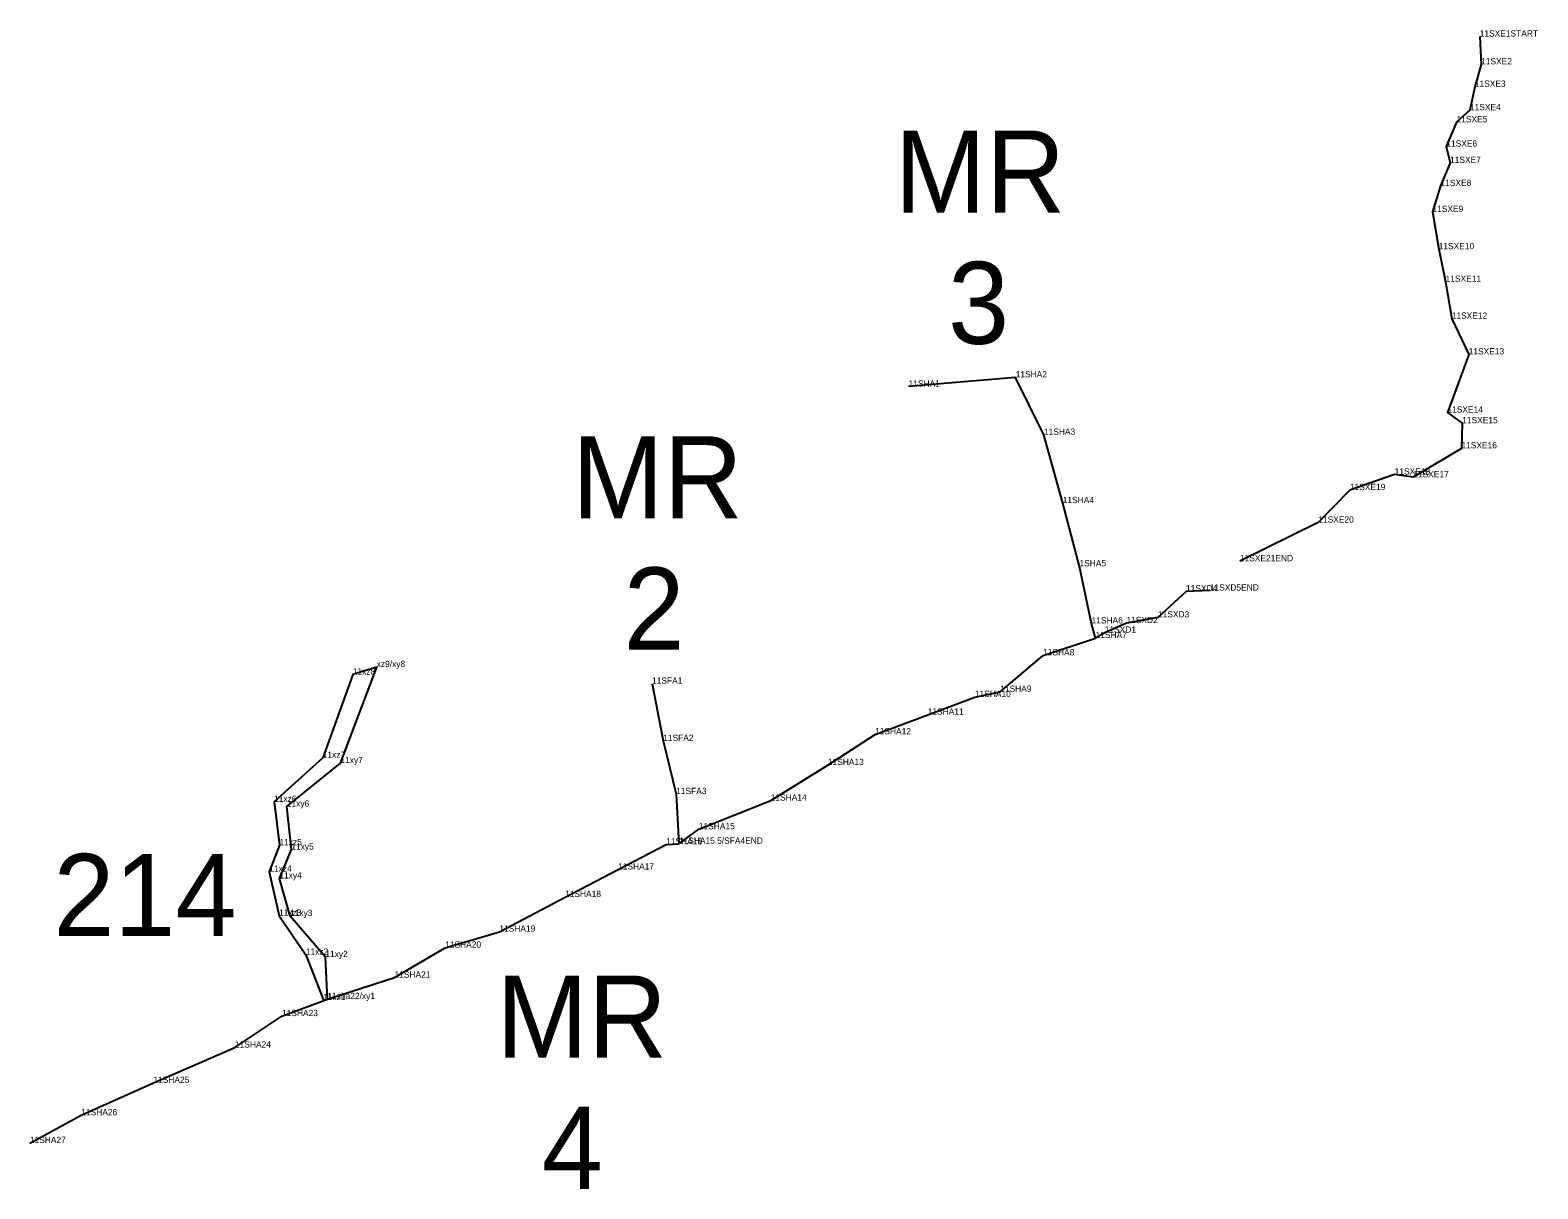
# Model space of a CAD drawing. Extents: x 2072529 to 2268812, y 436423 to 470008.
# Drawn here: x 2233068 to 2234269, y 447952 to 448875 of the extents above; entities that cross this region are included whole.
import ezdxf

# ---------------------------------------------------------------- set-up
doc = ezdxf.new("R2010")
doc.units = 0
for name, color, linetype in [('Old_Level_10', 7, 'Continuous'), ('Old_Level_20', 7, 'Continuous'), ('Old_Level_52', 7, 'Continuous'), ('Old_Level_60', 7, 'Continuous'), ('Old_Level_62', 7, 'Continuous')]:
    doc.layers.add(name, color=color, linetype=linetype)

msp = doc.modelspace()

# ---------------------------------------------------------------- linework, layer by layer
at = {"layer": 'Old_Level_10'}
for points in [[(2234222.888, 448870.049), (2234224.021, 448847.872), (2234219.002, 448830.007), (2234215.083, 448811.376), (2234204.458, 448801.744), (2234196.292, 448782.379), (2234199.252, 448769.422), (2234191.671, 448751.023), (2234185.239, 448730.342), (2234190.221, 448700.666), (2234195.74, 448674.69), (2234200.6, 448645.269), (2234214.103, 448616.857), (2234197.206, 448570.538), (2234208.94, 448562.031), (2234208.348, 448542.063), (2234169.96, 448518.985), (2234155.145, 448521.213), (2234119.473, 448508.803), (2234094.329, 448482.929), (2234031.861, 448452.164)], [(2233068.133, 447988.752), (2233109.111, 448010.902), (2233166.553, 448036.725), (2233231.516, 448064.865), (2233268.961, 448089.875), (2233305.118, 448103.429), (2233358.583, 448120.543), (2233398.911, 448144.353), (2233442.104, 448157.121), (2233494.42, 448184.717), (2233536.656, 448206.641), (2233574.903, 448226.607), (2233585.063, 448227.162), (2233600.965, 448238.644), (2233658.227, 448261.532), (2233703.714, 448289.81), (2233741.317, 448314.264), (2233783.253, 448329.916), (2233820.806, 448344.025), (2233840.978, 448348.162), (2233875.153, 448377.172), (2233916.942, 448390.943), (2233913.734, 448402.6), (2233904.15, 448448.084), (2233890.761, 448498.43), (2233875.81, 448552.858), (2233853.293, 448598.571), (2233767.993, 448591.237)], [(2234007.945, 448428.783), (2233988.97, 448428.152), (2233966.621, 448407.403), (2233941.5, 448402.864), (2233924.236, 448395.263), (2233916.942, 448390.943)], [(2233563.686, 448354.61), (2233572.552, 448309.074), (2233582.911, 448266.702), (2233585.063, 448227.162)]]:
    msp.add_lwpolyline(points, dxfattribs=at)
at = {"layer": 'Old_Level_20'}
for p, q in [((2234222.888, 448870.049), (2234222.888, 448870.049)), ((2234224.021, 448847.872), (2234224.021, 448847.872)), ((2234219.002, 448830.007), (2234219.002, 448830.007)), ((2234215.083, 448811.376), (2234215.083, 448811.376)), ((2234204.458, 448801.744), (2234204.458, 448801.744)), ((2234196.292, 448782.379), (2234196.292, 448782.379)), ((2234199.252, 448769.422), (2234199.252, 448769.422)), ((2234191.671, 448751.023), (2234191.671, 448751.023)), ((2234185.239, 448730.342), (2234185.239, 448730.342)), ((2234190.221, 448700.666), (2234190.221, 448700.666)), ((2234195.74, 448674.69), (2234195.74, 448674.69)), ((2234200.6, 448645.269), (2234200.6, 448645.269)), ((2234214.103, 448616.857), (2234214.103, 448616.857)), ((2233853.293, 448598.571), (2233853.293, 448598.571)), ((2233767.993, 448591.237), (2233767.993, 448591.237)), ((2234197.206, 448570.538), (2234197.206, 448570.538)), ((2234208.94, 448562.031), (2234208.94, 448562.031)), ((2233875.81, 448552.858), (2233875.81, 448552.858)), ((2234208.348, 448542.063), (2234208.348, 448542.063)), ((2234155.145, 448521.213), (2234155.145, 448521.213)), ((2234169.96, 448518.985), (2234169.96, 448518.985)), ((2233890.761, 448498.43), (2233890.761, 448498.43)), ((2234119.473, 448508.803), (2234119.473, 448508.803)), ((2234094.329, 448482.929), (2234094.329, 448482.929)), ((2234031.861, 448452.164), (2234031.861, 448452.164)), ((2233904.15, 448448.084), (2233904.15, 448448.084)), ((2233988.97, 448428.152), (2233988.97, 448428.152)), ((2234007.945, 448428.783), (2234007.945, 448428.783)), ((2233913.734, 448402.6), (2233913.734, 448402.6)), ((2233941.5, 448402.864), (2233941.5, 448402.864)), ((2233966.621, 448407.403), (2233966.621, 448407.403)), ((2233916.942, 448390.943), (2233916.942, 448390.943)), ((2233924.236, 448395.263), (2233924.236, 448395.263)), ((2233344.391, 448367.86), (2233344.391, 448367.86)), ((2233875.153, 448377.172), (2233875.153, 448377.172)), ((2233325.394, 448361.912), (2233325.394, 448361.912)), ((2233563.686, 448354.61), (2233563.686, 448354.61)), ((2233820.806, 448344.025), (2233820.806, 448344.025)), ((2233840.978, 448348.162), (2233840.978, 448348.162)), ((2233783.253, 448329.916), (2233783.253, 448329.916)), ((2233572.552, 448309.074), (2233572.552, 448309.074)), ((2233741.317, 448314.264), (2233741.317, 448314.264)), ((2233301.395, 448295.603), (2233301.395, 448295.603)), ((2233315.536, 448291.36), (2233315.536, 448291.36)), ((2233703.714, 448289.81), (2233703.714, 448289.81)), ((2233262.616, 448260.532), (2233262.616, 448260.532)), ((2233582.911, 448266.702), (2233582.911, 448266.702)), ((2233658.227, 448261.532), (2233658.227, 448261.532)), ((2233272.842, 448256.745), (2233272.842, 448256.745)), ((2233600.965, 448238.644), (2233600.965, 448238.644)), ((2233266.925, 448225.948), (2233266.925, 448225.948)), ((2233276.44, 448222.504), (2233276.44, 448222.504)), ((2233574.903, 448226.607), (2233574.903, 448226.607)), ((2233585.063, 448227.162), (2233585.063, 448227.162)), ((2233258.845, 448204.907), (2233258.845, 448204.907)), ((2233266.866, 448199.469), (2233266.866, 448199.469)), ((2233536.656, 448206.641), (2233536.656, 448206.641)), ((2233494.42, 448184.717), (2233494.42, 448184.717)), ((2233266.604, 448169.817), (2233266.604, 448169.817)), ((2233275.352, 448169.598), (2233275.352, 448169.598)), ((2233442.104, 448157.121), (2233442.104, 448157.121)), ((2233287.972, 448138.734), (2233287.972, 448138.734)), ((2233398.911, 448144.353), (2233398.911, 448144.353)), ((2233303.487, 448136.876), (2233303.487, 448136.876)), ((2233358.583, 448120.543), (2233358.583, 448120.543)), ((2233302.143, 448102.53), (2233302.143, 448102.53)), ((2233305.118, 448103.429), (2233305.118, 448103.429)), ((2233305.118, 448103.429), (2233305.118, 448103.429)), ((2233268.961, 448089.875), (2233268.961, 448089.875)), ((2233231.516, 448064.865), (2233231.516, 448064.865)), ((2233166.553, 448036.725), (2233166.553, 448036.725)), ((2233109.111, 448010.902), (2233109.111, 448010.902))]:
    msp.add_line(p, q, dxfattribs=at)
at = {"layer": 'Old_Level_52'}
msp.add_lwpolyline([(2233344.391, 448367.86), (2233325.394, 448361.912), (2233301.395, 448295.603), (2233262.616, 448260.532), (2233266.925, 448225.948), (2233258.845, 448204.907), (2233266.604, 448169.817), (2233287.972, 448138.734), (2233302.143, 448102.53), (2233305.118, 448103.429), (2233303.487, 448136.876), (2233275.352, 448169.598), (2233266.866, 448199.469), (2233276.44, 448222.504), (2233272.842, 448256.745), (2233315.536, 448291.36)], close=True, dxfattribs=at)

# ---------------------------------------------------------------- texts
at = {"layer": 'Old_Level_60'}
for s, p in [('11SXE1START', (2234222.888, 448870.049)), ('11SXE2', (2234224.021, 448847.872)), ('11SXE3', (2234219.002, 448830.007)), ('11SXE4', (2234215.083, 448811.376)), ('11SXE5', (2234204.458, 448801.744)), ('11SXE6', (2234196.292, 448782.379)), ('11SXE7', (2234199.252, 448769.422)), ('11SXE8', (2234191.671, 448751.023)), ('11SXE9', (2234185.239, 448730.342)), ('11SXE10', (2234190.221, 448700.666)), ('11SXE11', (2234195.74, 448674.69)), ('11SXE12', (2234200.6, 448645.269)), ('11SXE13', (2234214.103, 448616.857)), ('11SHA1', (2233767.993, 448591.237)), ('11SHA2', (2233853.293, 448598.571)), ('11SXE14', (2234197.206, 448570.538)), ('11SHA3', (2233875.81, 448552.858)), ('11SXE15', (2234208.94, 448562.031)), ('11SXE16', (2234208.348, 448542.063)), ('11SXE18', (2234155.145, 448521.213)), ('11SXE17', (2234169.96, 448518.985)), ('11SXE19', (2234119.473, 448508.803)), ('11SHA4', (2233890.761, 448498.43)), ('11SXE20', (2234094.329, 448482.929)), ('1SHA5', (2233904.15, 448448.084)), ('11SXE21END', (2234031.861, 448452.164)), ('11SXD4', (2233988.97, 448428.152)), ('11SXD5END', (2234007.945, 448428.783)), ('11SHA6', (2233913.734, 448402.6)), ('11SXD2', (2233941.5, 448402.864)), ('11SXD3', (2233966.621, 448407.403)), ('11SHA7', (2233916.942, 448390.943)), ('11SXD1', (2233924.236, 448395.263)), ('11SHA8', (2233875.153, 448377.172)), ('11xz8', (2233325.394, 448361.912)), ('xz9/xy8', (2233344.391, 448367.86)), ('11SFA1', (2233563.686, 448354.61)), ('11SHA10', (2233820.806, 448344.025)), ('11SHA9', (2233840.978, 448348.162)), ('11SHA11', (2233783.253, 448329.916)), ('11SHA12', (2233741.317, 448314.264)), ('11SFA2', (2233572.552, 448309.074)), ('11xz7', (2233301.395, 448295.603)), ('11xy7', (2233315.536, 448291.36)), ('11SHA13', (2233703.714, 448289.81)), ('11SFA3', (2233582.911, 448266.702)), ('11xz6', (2233262.616, 448260.532)), ('11xy6', (2233272.842, 448256.745)), ('11SHA14', (2233658.227, 448261.532)), ('11SHA15', (2233600.965, 448238.644)), ('11xz5', (2233266.925, 448225.948)), ('11xy5', (2233276.44, 448222.504)), ('11SHA16', (2233574.903, 448226.607)), ('11SHA15.5/SFA4END', (2233585.063, 448227.162)), ('11xz4', (2233258.845, 448204.907)), ('11SHA17', (2233536.656, 448206.641)), ('11xy4', (2233266.866, 448199.469)), ('11SHA18', (2233494.42, 448184.717)), ('11xz3', (2233266.604, 448169.817)), ('11xy3', (2233275.352, 448169.598)), ('11SHA19', (2233442.104, 448157.121)), ('11xz2', (2233287.972, 448138.734)), ('11xy2', (2233303.487, 448136.876)), ('11SHA20', (2233398.911, 448144.353)), ('11SHA21', (2233358.583, 448120.543)), ('11xz1', (2233301.694, 448102.585)), ('11sha22/xy1', (2233305.118, 448103.429)), ('11SHA23', (2233268.961, 448089.875)), ('11SHA24', (2233231.516, 448064.865)), ('11SHA25', (2233166.553, 448036.725)), ('11SHA26', (2233109.111, 448010.902)), ('11SHA27', (2233068.133, 447988.752))]:
    msp.add_text(s, height=5, dxfattribs=at).set_placement(p)
at = {"layer": 'Old_Level_62'}
for s, p in [('MR', (2233756.93, 448729.834)), ('3', (2233799.463, 448625.29)), ('MR', (2233500.04, 448486.366)), ('2', (2233541.029, 448381.822)), ('214', (2233086.934, 448153.723)), ('MR', (2233439.78, 448056.856)), ('4', (2233475.884, 447952.312))]:
    msp.add_text(s, height=65.34, dxfattribs=at).set_placement(p)

doc.saveas('drawing.dxf')
